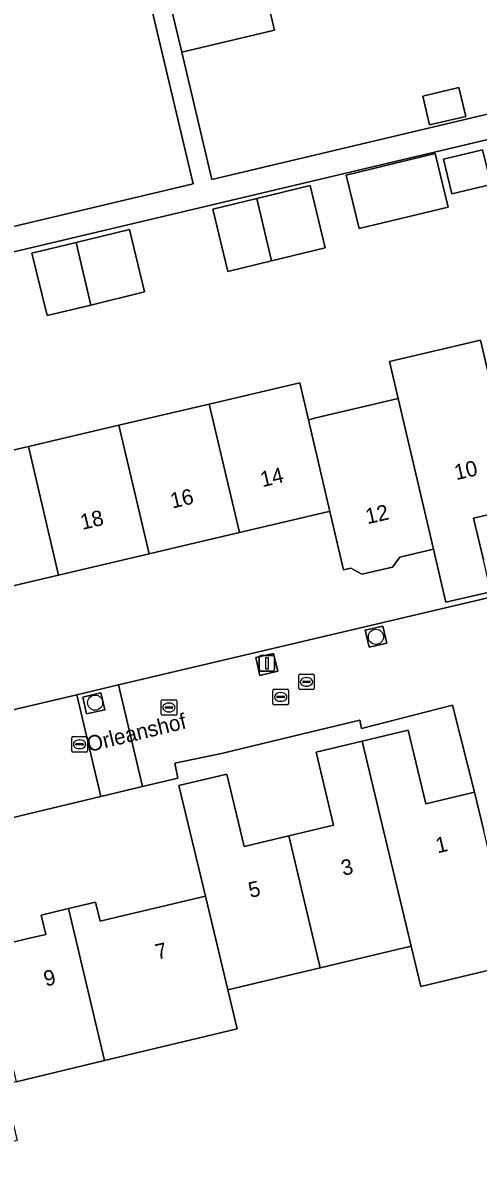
# Model space of a CAD drawing. Extents: x 158455 to 159797, y 387218 to 388672.
# Drawn here: x 159173.6 to 159203, y 388305.2 to 388378.7 of the extents above; entities that cross this region are included whole.
import ezdxf

# ---------------------------------------------------------------- set-up
doc = ezdxf.new("R2010")
doc.units = 0
for name, color, linetype in [('IMGEO_Boom', 7, 'Continuous'), ('IMGEO_Brandkraan', 7, 'Continuous'), ('IMGEO_Erf', 7, 'Continuous'), ('IMGEO_Groenvoorziening', 7, 'Continuous'), ('IMGEO_Kolk', 7, 'Continuous'), ('IMGEO_Lichtmast', 7, 'Continuous'), ('IMGEO_Openbare_ruimte_label', 7, 'Continuous'), ('IMGEO_Pand', 7, 'Continuous'), ('IMGEO_Pand_nummerreeks', 7, 'Continuous'), ('IMGEO_Rijbaan_lokaal_open', 7, 'Continuous'), ('IMGEO_Rioolput', 7, 'Continuous'), ('IMGEO_Voetpad_open', 7, 'Continuous')]:
    doc.layers.add(name, color=color, linetype=linetype)

msp = doc.modelspace()

# ---------------------------------------------------------------- linework, layer by layer
at = {"layer": 'IMGEO_Boom'}
for centre in [(159196.399, 388339.024), (159178.256, 388334.78)]:
    msp.add_circle(centre, 0.489, dxfattribs=at)
at = {"layer": 'IMGEO_Brandkraan'}
for p, q in [((159182.526, 388334.039), (159182.526, 388334.891)), ((159182.601, 388334.965), (159183.453, 388334.965)), ((159183.014, 388334.745), (159183.039, 388334.745)), ((159183.527, 388334.891), (159183.527, 388334.039)), ((159182.785, 388334.459), (159182.785, 388334.471)), ((159183.223, 388334.422), (159182.825, 388334.422)), ((159182.828, 388334.508), (159183.226, 388334.508)), ((159183.037, 388334.185), (159183.012, 388334.185)), ((159183.269, 388334.471), (159183.269, 388334.459)), ((159183.453, 388333.965), (159182.601, 388333.965))]:
    msp.add_line(p, q, dxfattribs=at)
for points in [[(159182.526, 388334.039), (159182.526, 388334.891)], [(159182.601, 388334.965), (159183.453, 388334.965)], [(159183.527, 388334.891), (159183.527, 388334.039)], [(159183.453, 388333.965), (159182.601, 388333.965)]]:
    msp.add_lwpolyline(points, dxfattribs=at)
for centre, radius, start, end in [((159182.603, 388334.889), 0.0765, 91.55205, 178.44795), ((159182.603, 388334.889), 0.0765, 91.55205, 178.44795), ((159183.451, 388334.889), 0.0765, 1.55205, 88.44795), ((159183.451, 388334.889), 0.0765, 1.55205, 88.44795), ((159182.603, 388334.041), 0.0765, 181.55205, 268.44795), ((159182.603, 388334.041), 0.0765, 181.55205, 268.44795), ((159182.825, 388334.468), 0.0403, 85.87752, 175.75265), ((159182.822, 388334.458), 0.0366, 178.93798, 274.71019), ((159183.226, 388334.465), 0.043, 264.86636, 352.45326), ((159183.23, 388334.47), 0.0386, 1.73085, 96.63898), ((159183.451, 388334.041), 0.0765, 271.55205, 358.44795), ((159183.451, 388334.041), 0.0765, 271.55205, 358.44795)]:
    msp.add_arc(centre, radius, start, end, dxfattribs=at)
for centre, major_axis, ratio, start_param, end_param in [((159183.013, 388334.465), (-0.387, 0.002), 0.722429, 4.712389, 7.853982), ((159183.038, 388334.465), (-0.39, 0.002), 0.717154, 1.570796, 4.712389)]:
    msp.add_ellipse(centre, major_axis=major_axis, ratio=ratio, start_param=start_param, end_param=end_param, dxfattribs=at)
at = {"layer": 'IMGEO_Erf'}
for points in [[(159177.864, 388396.641), (159173.593, 388395.553), (159174.631, 388390.78), (159162.043, 388387.817), (159163.228, 388382.96), (159163.463, 388381.997), (159164.899, 388376.113), (159166.332, 388370.239), (159167.784, 388364.288), (159184.588, 388368.271)], [(159191.478, 388355.434), (159192.035, 388353.049), (159192.517, 388353.163), (159197.84, 388354.414), (159197.284, 388356.798), (159203.16, 388358.179), (159203.716, 388355.794), (159209.557, 388357.167), (159215.398, 388358.539), (159221.355, 388359.939), (159217.902, 388374.525), (159155.264, 388359.68), (159155.472, 388358.703), (159154.959, 388358.588), (159158.921, 388342.306), (159159.471, 388342.436), (159160.562, 388342.692), (159163.439, 388343.368), (159162.219, 388348.558), (159167.087, 388349.702), (159168.112, 388349.943), (159173.952, 388351.315), (159179.792, 388352.688), (159185.634, 388354.061)], [(159199.419, 388373.943), (159201.758, 388374.497), (159202.199, 388372.633), (159199.86, 388372.08)], [(159194.479, 388368.836), (159200.228, 388370.231), (159201.067, 388366.778), (159195.317, 388365.382)], [(159200.76, 388369.859), (159203.293, 388370.474), (159203.835, 388368.24), (159201.303, 388367.625)], [(159186.83, 388362.616), (159185.852, 388366.641), (159188.701, 388367.333), (159192.152, 388368.171), (159193.129, 388364.146), (159189.643, 388363.299)], [(159177.971, 388360.452), (159175.153, 388359.768), (159174.175, 388363.793), (159177.026, 388364.485), (159180.475, 388365.323), (159181.452, 388361.298)]]:
    msp.add_lwpolyline(points, close=True, dxfattribs=at)
for points in [[(159189.008, 388381.698), (159189.836, 388378.2), (159183.858, 388376.785), (159185.807, 388368.56), (159207.498, 388373.701), (159207.01, 388375.711), (159208.852, 388376.158), (159208.719, 388376.736), (159220.66, 388379.565)], [(159205.68, 388347.38), (159202.711, 388346.682), (159203.341, 388343.999)], [(159203.825, 388341.94), (159200.912, 388341.256), (159200.651, 388342.366), (159200.111, 388344.681), (159198.401, 388344.279), (159197.946, 388344.173), (159197.475, 388343.517), (159195.488, 388343.078), (159194.768, 388343.471), (159194.296, 388343.36), (159193.417, 388347.128), (159193.269, 388347.093), (159187.582, 388345.756), (159184.752, 388345.091), (159181.74, 388344.383), (159178.896, 388343.715), (159175.899, 388343.011), (159173.05, 388342.341)], [(159165.973, 388332.673), (159177.066, 388335.288), (159179.762, 388335.924), (159203.902, 388341.615)], [(159170.968, 388318.834), (159173.937, 388319.544), (159175.072, 388319.815), (159174.774, 388321.063), (159176.528, 388321.482), (159178.282, 388321.901), (159178.578, 388320.661), (159179.653, 388320.918), (159185.38, 388322.286), (159183.676, 388329.432), (159186.764, 388330.17), (159187.885, 388325.481), (159190.774, 388326.171), (159193.664, 388326.861), (159192.537, 388331.581), (159195.505, 388332.29), (159198.476, 388333), (159199.614, 388328.236), (159202.774, 388328.99), (159201.348, 388334.623), (159195.474, 388333.102), (159195.35, 388333.641), (159192.222, 388332.887), (159186.423, 388331.49), (159183.404, 388330.867), (159183.609, 388329.907), (159181.311, 388329.357), (159178.617, 388328.712), (159170.259, 388326.712)], [(159210.053, 388299.483), (159205.42, 388317.906), (159199.294, 388316.443), (159198.668, 388319.059), (159192.807, 388317.66), (159186.825, 388316.231), (159187.427, 388313.708), (159184.916, 388313.108), (159178.868, 388311.663), (159173.161, 388310.3), (159172.351, 388310.106), (159173.213, 388306.499), (159170.555, 388305.864), (159170.299, 388306.939), (159164.818, 388305.63), (159159.004, 388304.241)]]:
    msp.add_lwpolyline(points, dxfattribs=at)
at = {"layer": 'IMGEO_Groenvoorziening'}
for points in [[(159197.094, 388338.621), (159196.836, 388339.719), (159195.7, 388339.451), (159195.958, 388338.353)], [(159178.886, 388334.324), (159178.633, 388335.403), (159177.455, 388335.125), (159177.709, 388334.047)]]:
    msp.add_lwpolyline(points, close=True, dxfattribs=at)
at = {"layer": 'IMGEO_Kolk'}
for p, q in [((159189.748, 388334.721), (159189.748, 388335.573)), ((159189.823, 388335.647), (159190.675, 388335.647)), ((159190.749, 388335.573), (159190.749, 388334.721)), ((159190.007, 388335.141), (159190.007, 388335.153)), ((159190.445, 388335.104), (159190.047, 388335.104)), ((159190.05, 388335.19), (159190.448, 388335.19)), ((159190.259, 388334.867), (159190.234, 388334.867)), ((159190.236, 388335.427), (159190.261, 388335.427)), ((159190.491, 388335.153), (159190.491, 388335.141)), ((159190.675, 388334.647), (159189.823, 388334.647)), ((159176.754, 388331.663), (159176.754, 388332.515)), ((159176.829, 388332.589), (159177.681, 388332.589)), ((159177.755, 388332.515), (159177.755, 388331.663)), ((159177.013, 388332.083), (159177.013, 388332.095)), ((159177.451, 388332.046), (159177.053, 388332.046)), ((159177.056, 388332.132), (159177.454, 388332.132)), ((159177.265, 388331.809), (159177.24, 388331.809)), ((159177.242, 388332.369), (159177.267, 388332.369)), ((159177.497, 388332.095), (159177.497, 388332.083)), ((159177.681, 388331.589), (159176.829, 388331.589))]:
    msp.add_line(p, q, dxfattribs=at)
for points in [[(159189.748, 388334.721), (159189.748, 388335.573)], [(159189.823, 388335.647), (159190.675, 388335.647)], [(159190.749, 388335.573), (159190.749, 388334.721)], [(159190.675, 388334.647), (159189.823, 388334.647)], [(159176.754, 388331.663), (159176.754, 388332.515)], [(159176.829, 388332.589), (159177.681, 388332.589)], [(159177.755, 388332.515), (159177.755, 388331.663)], [(159177.681, 388331.589), (159176.829, 388331.589)]]:
    msp.add_lwpolyline(points, dxfattribs=at)
for centre, radius, start, end in [((159189.825, 388335.571), 0.0765, 91.55205, 178.44795), ((159189.825, 388335.571), 0.0765, 91.55205, 178.44795), ((159190.673, 388335.571), 0.0765, 1.55205, 88.44795), ((159190.673, 388335.571), 0.0765, 1.55205, 88.44795), ((159189.825, 388334.723), 0.0765, 181.55205, 268.44795), ((159189.825, 388334.723), 0.0765, 181.55205, 268.44795), ((159190.047, 388335.15), 0.0403, 85.87752, 175.75265), ((159190.044, 388335.14), 0.0366, 178.93798, 274.71019), ((159190.448, 388335.147), 0.043, 264.86636, 352.45326), ((159190.452, 388335.152), 0.0386, 1.73085, 96.63898), ((159190.673, 388334.723), 0.0765, 271.55205, 358.44795), ((159190.673, 388334.723), 0.0765, 271.55205, 358.44795), ((159176.831, 388332.513), 0.0765, 91.55205, 178.44795), ((159176.831, 388332.513), 0.0765, 91.55205, 178.44795), ((159177.679, 388332.513), 0.0765, 1.55205, 88.44795), ((159177.679, 388332.513), 0.0765, 1.55205, 88.44795), ((159177.053, 388332.092), 0.0403, 85.87752, 175.75265), ((159177.05, 388332.082), 0.0366, 178.93798, 274.71019), ((159177.454, 388332.089), 0.043, 264.86636, 352.45326), ((159177.458, 388332.094), 0.0386, 1.73085, 96.63898), ((159176.831, 388331.665), 0.0765, 181.55205, 268.44795), ((159176.831, 388331.665), 0.0765, 181.55205, 268.44795), ((159177.679, 388331.665), 0.0765, 271.55205, 358.44795), ((159177.679, 388331.665), 0.0765, 271.55205, 358.44795)]:
    msp.add_arc(centre, radius, start, end, dxfattribs=at)
for centre, major_axis, ratio, start_param, end_param in [((159190.235, 388335.147), (-0.387, 0.002), 0.722429, 4.712389, 7.853982), ((159190.26, 388335.147), (-0.39, 0.002), 0.717154, 1.570796, 4.712389), ((159177.241, 388332.089), (-0.387, 0.002), 0.722429, 4.712389, 7.853982), ((159177.266, 388332.089), (-0.39, 0.002), 0.717154, 1.570796, 4.712389)]:
    msp.add_ellipse(centre, major_axis=major_axis, ratio=ratio, start_param=start_param, end_param=end_param, dxfattribs=at)
at = {"layer": 'IMGEO_Lichtmast'}
for p, q in [((159188.865, 388336.921), (159188.865, 388337.721)), ((159188.865, 388337.721), (159188.865, 388336.921)), ((159188.965, 388337.821), (159189.755, 388337.821)), ((159189.755, 388337.821), (159188.965, 388337.821)), ((159189.855, 388337.721), (159189.855, 388336.921)), ((159189.855, 388336.921), (159189.855, 388337.721)), ((159189.755, 388336.821), (159188.965, 388336.821)), ((159188.965, 388336.821), (159189.755, 388336.821))]:
    msp.add_line(p, q, dxfattribs=at)
msp.add_lwpolyline([(159189.285, 388337.696), (159189.435, 388337.696), (159189.435, 388336.946), (159189.285, 388336.946), (159189.285, 388337.696)], dxfattribs=at)
for centre, start, end in [((159188.965, 388337.721), 90, 180), ((159188.965, 388337.721), 90, 180), ((159189.755, 388337.721), 0, 90), ((159189.755, 388337.721), 360, 90), ((159188.965, 388336.921), 180, 270), ((159188.965, 388336.921), 180, 270), ((159189.755, 388336.921), 270, 0), ((159189.755, 388336.921), 270, 0)]:
    msp.add_arc(centre, 0.1, start, end, dxfattribs=at)
at = {"layer": 'IMGEO_Pand'}
for points in [[(159189.008, 388381.698), (159185.05, 388398.42), (159182.135, 388397.729), (159184.079, 388389.533), (159181.008, 388388.804), (159182.162, 388383.939), (159183.029, 388380.281), (159183.858, 388376.785), (159189.836, 388378.2)], [(159199.419, 388373.943), (159199.86, 388372.08), (159202.199, 388372.633), (159201.758, 388374.497)], [(159194.479, 388368.836), (159195.317, 388365.382), (159201.067, 388366.778), (159200.228, 388370.231)], [(159200.76, 388369.859), (159201.303, 388367.625), (159203.835, 388368.24), (159203.293, 388370.474)], [(159188.701, 388367.333), (159189.643, 388363.299), (159193.129, 388364.146), (159192.152, 388368.171)], [(159188.701, 388367.333), (159185.852, 388366.641), (159186.83, 388362.616), (159189.643, 388363.299)], [(159177.971, 388360.452), (159181.452, 388361.298), (159180.475, 388365.323), (159177.026, 388364.485)], [(159177.971, 388360.452), (159177.026, 388364.485), (159174.175, 388363.793), (159175.153, 388359.768)], [(159203.716, 388355.794), (159203.16, 388358.179), (159197.284, 388356.798), (159197.84, 388354.414), (159200.111, 388344.681), (159200.651, 388342.366), (159200.912, 388341.256), (159203.825, 388341.94), (159203.341, 388343.999), (159202.711, 388346.682), (159205.68, 388347.38)], [(159192.035, 388353.049), (159191.478, 388355.434), (159185.634, 388354.061), (159187.582, 388345.756), (159193.269, 388347.093), (159193.417, 388347.128)], [(159179.792, 388352.688), (159181.74, 388344.383), (159184.752, 388345.091), (159187.582, 388345.756), (159185.634, 388354.061)], [(159197.84, 388354.414), (159192.517, 388353.163), (159192.035, 388353.049), (159193.417, 388347.128), (159194.296, 388343.36), (159194.768, 388343.471), (159195.488, 388343.078), (159197.475, 388343.517), (159197.946, 388344.173), (159198.401, 388344.279), (159200.111, 388344.681)], [(159173.952, 388351.315), (159175.899, 388343.011), (159178.896, 388343.715), (159181.74, 388344.383), (159179.792, 388352.688)], [(159173.952, 388351.315), (159168.112, 388349.943), (159170.378, 388340.279), (159172.114, 388340.687), (159171.794, 388342.046), (159173.05, 388342.341), (159175.899, 388343.011)], [(159198.668, 388319.059), (159199.294, 388316.443), (159205.42, 388317.906), (159204.796, 388320.523), (159204.527, 388321.647), (159203.366, 388326.51), (159202.774, 388328.99), (159199.614, 388328.236), (159198.476, 388333), (159195.505, 388332.29)], [(159190.774, 388326.171), (159192.807, 388317.66), (159198.668, 388319.059), (159195.505, 388332.29), (159192.537, 388331.581), (159193.664, 388326.861)], [(159190.774, 388326.171), (159187.885, 388325.481), (159186.764, 388330.17), (159183.676, 388329.432), (159185.38, 388322.286), (159186.825, 388316.231), (159192.807, 388317.66)], [(159186.825, 388316.231), (159185.38, 388322.286), (159179.653, 388320.918), (159178.578, 388320.661), (159178.282, 388321.901), (159176.528, 388321.482), (159178.868, 388311.663), (159184.916, 388313.108), (159187.427, 388313.708)], [(159171.574, 388316.3), (159171.72, 388316.335), (159173.161, 388310.3), (159178.868, 388311.663), (159176.528, 388321.482), (159174.774, 388321.063), (159175.072, 388319.815), (159173.937, 388319.544), (159170.968, 388318.834)]]:
    msp.add_lwpolyline(points, close=True, dxfattribs=at)
at = {"layer": 'IMGEO_Rijbaan_lokaal_open'}
msp.add_lwpolyline([(159203.902, 388341.615), (159179.762, 388335.924), (159181.311, 388329.357), (159183.609, 388329.907), (159183.404, 388330.867), (159186.423, 388331.49), (159192.222, 388332.887), (159195.35, 388333.641), (159195.474, 388333.102), (159201.348, 388334.623), (159202.774, 388328.99), (159203.366, 388326.51)], dxfattribs=at)
for points in [[(159195.958, 388338.353), (159195.7, 388339.451), (159196.836, 388339.719), (159197.094, 388338.621)], [(159190.06, 388336.81), (159188.906, 388336.538), (159188.635, 388337.689), (159189.789, 388337.961)], [(159169.091, 388326.432), (159170.259, 388326.712), (159178.617, 388328.712), (159177.066, 388335.288), (159165.973, 388332.673), (159164.806, 388337.639), (159161.91, 388336.958), (159163.052, 388331.968), (159160.843, 388331.449), (159159.671, 388336.432), (159156.117, 388335.597), (159149.592, 388334.014), (159149.754, 388333.338), (159150.054, 388332.089), (159151.107, 388332.343), (159154.221, 388319.555), (159126.305, 388312.835), (159126.97, 388310.482), (159130.693, 388311.349), (159135.471, 388312.508), (159135.747, 388311.362), (159162.389, 388317.899), (159163.561, 388318.187), (159170.641, 388319.924)], [(159181.311, 388329.357), (159179.762, 388335.924), (159177.066, 388335.288), (159178.617, 388328.712)], [(159177.709, 388334.047), (159177.455, 388335.125), (159178.633, 388335.403), (159178.886, 388334.324)]]:
    msp.add_lwpolyline(points, close=True, dxfattribs=at)
at = {"layer": 'IMGEO_Rioolput'}
for p, q in [((159191.413, 388335.694), (159191.413, 388336.546)), ((159191.488, 388336.62), (159192.34, 388336.62)), ((159191.901, 388336.4), (159191.926, 388336.4)), ((159192.414, 388336.546), (159192.414, 388335.694)), ((159192.34, 388335.62), (159191.488, 388335.62)), ((159191.672, 388336.114), (159191.672, 388336.126)), ((159192.11, 388336.077), (159191.712, 388336.077)), ((159191.715, 388336.163), (159192.113, 388336.163)), ((159191.924, 388335.84), (159191.899, 388335.84)), ((159192.156, 388336.126), (159192.156, 388336.114))]:
    msp.add_line(p, q, dxfattribs=at)
for points in [[(159191.413, 388335.694), (159191.413, 388336.546)], [(159191.488, 388336.62), (159192.34, 388336.62)], [(159192.414, 388336.546), (159192.414, 388335.694)], [(159192.34, 388335.62), (159191.488, 388335.62)]]:
    msp.add_lwpolyline(points, dxfattribs=at)
for centre, radius, start, end in [((159191.49, 388336.544), 0.0765, 91.55205, 178.44795), ((159191.49, 388336.544), 0.0765, 91.55205, 178.44795), ((159192.338, 388336.544), 0.0765, 1.55205, 88.44795), ((159192.338, 388336.544), 0.0765, 1.55205, 88.44795), ((159191.49, 388335.696), 0.0765, 181.55205, 268.44795), ((159191.49, 388335.696), 0.0765, 181.55205, 268.44795), ((159191.712, 388336.123), 0.0403, 85.87752, 175.75265), ((159191.709, 388336.113), 0.0366, 178.93798, 274.71019), ((159192.113, 388336.12), 0.043, 264.86636, 352.45326), ((159192.117, 388336.125), 0.0386, 1.73085, 96.63898), ((159192.338, 388335.696), 0.0765, 271.55205, 358.44795), ((159192.338, 388335.696), 0.0765, 271.55205, 358.44795)]:
    msp.add_arc(centre, radius, start, end, dxfattribs=at)
for centre, major_axis, ratio, start_param, end_param in [((159191.9, 388336.12), (-0.387, 0.002), 0.722429, 4.712389, 7.853982), ((159191.925, 388336.12), (-0.39, 0.002), 0.717154, 1.570796, 4.712389)]:
    msp.add_ellipse(centre, major_axis=major_axis, ratio=ratio, start_param=start_param, end_param=end_param, dxfattribs=at)
at = {"layer": 'IMGEO_Voetpad_open'}
for points in [[(159177.864, 388396.641), (159184.588, 388368.271), (159167.784, 388364.288), (159164.104, 388363.39), (159159.246, 388362.205), (159154.937, 388361.217), (159155.264, 388359.68), (159217.902, 388374.525), (159221.355, 388359.939), (159222.188, 388356.395), (159223.332, 388351.527), (159224.237, 388347.753), (159224.895, 388344.91), (159226.392, 388345.269), (159225.676, 388348.254), (159224.266, 388354.091), (159218.674, 388377.686)], [(159220.66, 388379.565), (159208.719, 388376.736), (159208.852, 388376.158), (159209.413, 388373.845), (159207.572, 388373.398), (159207.498, 388373.701), (159185.807, 388368.56), (159183.858, 388376.785), (159183.029, 388380.281)]]:
    msp.add_lwpolyline(points, dxfattribs=at)
msp.add_lwpolyline([(159190.06, 388336.81), (159189.789, 388337.961), (159188.635, 388337.689), (159188.906, 388336.538)], close=True, dxfattribs=at)

# ---------------------------------------------------------------- texts
at = {"layer": 'IMGEO_Openbare_ruimte_label'}
msp.add_text('Orleanshof', height=1, rotation=13.71647, dxfattribs=at).set_placement((159177.86, 388331.583))
at = {"layer": 'IMGEO_Pand_nummerreeks'}
for s, rotation, p in [('10', 12.88009, (159201.587, 388349.14)), ('14', 13.33273, (159189.064, 388348.686)), ('16', 13.33327, (159183.248, 388347.307)), ('18', 13.33327, (159177.434, 388345.929)), ('12', 12.81134, (159195.851, 388346.297)), ('1', 13.42028, (159200.383, 388325.047)), ('3', 13.42028, (159194.283, 388323.591)), ('5', 13.42028, (159188.293, 388322.162)), ('7', 13.47183, (159182.275, 388318.17)), ('9', 13.47183, (159175.068, 388316.443))]:
    msp.add_text(s, height=1, rotation=rotation, dxfattribs=at).set_placement(p)

doc.saveas('drawing.dxf')
